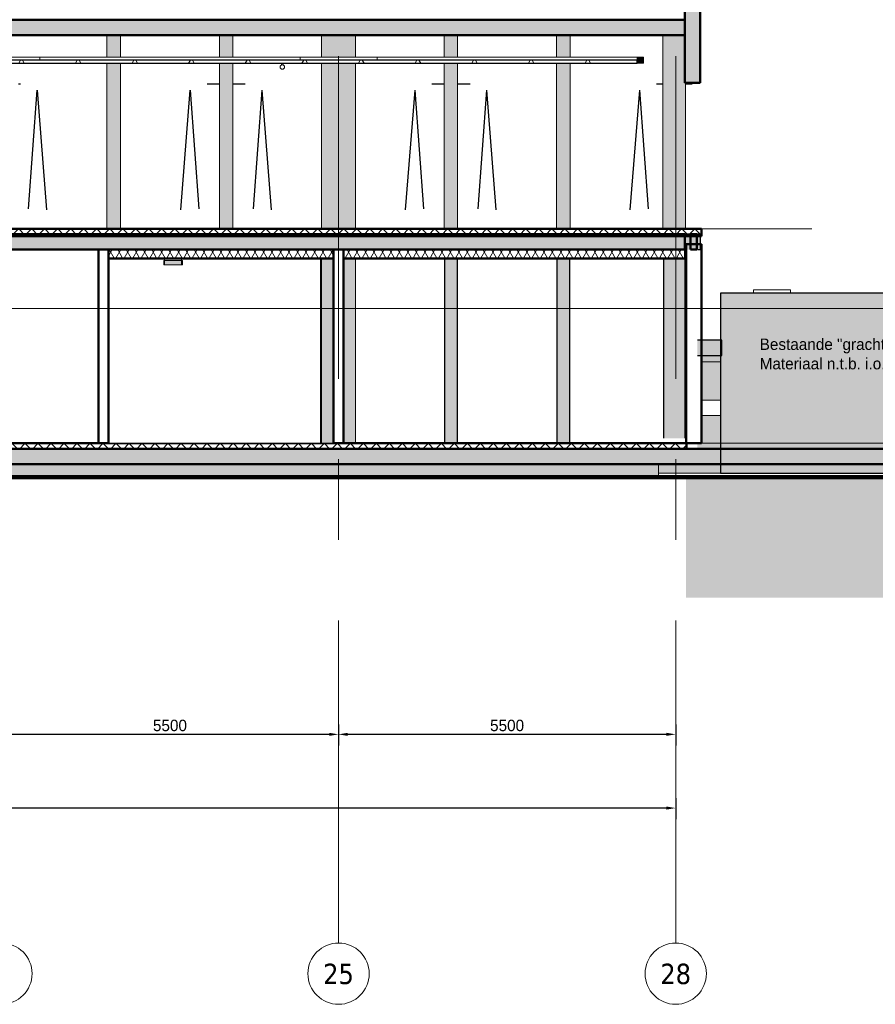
# Model space of a CAD drawing. Extents: x 50445 to 145605, y -10968 to 41989.
# Tile 317 of 338: x 124495 to 138453, y -10968 to 5097. Entities that reach past the tile are written whole.
import ezdxf

# ---------------------------------------------------------------- set-up
doc = ezdxf.new("R2010")
doc.units = 0
doc.header["$LTSCALE"] = 414.30304
doc.header["$MEASUREMENT"] = 0
doc.linetypes.add('IMPORT-DASHED2', pattern=[95.25, 63.5, -31.75])
doc.linetypes.add('stramien', pattern=[22.225, 12.7, -3.175, 3.175, -3.175])
doc.layers.get('0').update_dxf_attribs({"linetype": 'CONTINUOUS'})
doc.layers.get('Defpoints').update_dxf_attribs({"linetype": 'CONTINUOUS'})
for name, color, linetype, lineweight in [('20100623 Survey drawing basement_dwg', 8, 'CONTINUOUS', 18), ('A-ANNO-DIMS', 1, 'CONTINUOUS', 18), ('A-ANNO-TEXT', 2, 'CONTINUOUS', 18), ('A-CLNG-PATT', 5, 'CONTINUOUS', 25), ('A-CLNG-SUSP', 5, 'CONTINUOUS', 25), ('A-DETL', 5, 'CONTINUOUS', 18), ('A-FLOR-OTLN', 6, 'CONTINUOUS', 18), ('A-FLOR-PATT', 8, 'CONTINUOUS', 50), ('A-GENM', 6, 'CONTINUOUS', 18), ('A-GLAZ', 6, 'CONTINUOUS', 18), ('A-GLAZ-GLAS', 6, 'CONTINUOUS', 25), ('C-BLDG', 6, 'CONTINUOUS', 18), ('C-TOPO', 2, 'CONTINUOUS', 18), ('DETAIL', 7, 'CONTINUOUS', 18), ('foto', 7, 'CONTINUOUS', 18), ('GEBOUW6', 7, 'CONTINUOUS', 18), ('GEBOUW7', 7, 'CONTINUOUS', 18), ('HOOGTE', 7, 'CONTINUOUS', 18), ('I-WALL', 2, 'CONTINUOUS', 25), ('L-SITE', 6, 'CONTINUOUS', 18), ('P-SANR-FIXT', 6, 'CONTINUOUS', 18), ('S-BEAM', 4, 'CONTINUOUS', 18), ('S-COLS', 6, 'CONTINUOUS', 18), ('S-GRID', 1, 'CONTINUOUS', 18)]:
    doc.layers.add(name, color=color, linetype=linetype, lineweight=lineweight)
doc.layers.get('A-GLAZ').off()
doc.styles.add('Frutiger', font='txt', dxfattribs={"height": 186.571782})
doc.styles.add('Frutiger_2', font='txt', dxfattribs={"height": 223.886139})
doc.styles.add('Tahoma', font='tahoma.ttf', dxfattribs={"height": 333.256173})
doc.dimstyles.new('00_KU_2_5mm_-_pijl', dxfattribs={"dimscale": 304.8, "dimtxt": 250, "dimasz": 0.492126, "dimexe": 0.590551, "dimexo": 0.0625, "dimgap": 0.164042, "dimtad": 1, "dimdec": 0, "dimzin": 0, "dimdsep": 46, "dimtxsty": 'Frutiger', "dimsah": 1, "dimcen": 0.09, "dimdle": 0.590551, "dimazin": 0, "dimtfac": 1, "dimtdec": 0, "dimtix": 1, "dimtmove": 0, "dimatfit": 3, "dimfxl": 0.590551, "dimfxlon": 1, "dimtvp": 1, "dimtolj": 1, "dimtzin": 0, "dimarcsym": 2})
doc.dimstyles.new('00_KU_3_0mm_-_pijl', dxfattribs={"dimscale": 304.8, "dimtxt": 300, "dimasz": 0.492126, "dimexe": 0.590551, "dimexo": 0.0625, "dimgap": 0.164042, "dimtad": 1, "dimdec": 0, "dimzin": 0, "dimdsep": 46, "dimtxsty": 'Frutiger_2', "dimsah": 1, "dimcen": 0.09, "dimdle": 0.590551, "dimazin": 0, "dimtfac": 1, "dimtdec": 0, "dimtix": 1, "dimtmove": 0, "dimatfit": 3, "dimfxl": 0.590551, "dimfxlon": 1, "dimtvp": 1, "dimtolj": 1, "dimtzin": 0, "dimarcsym": 2})
pattern_1 = [(45, (114825.1, 10064.78), (-106.066, 106.066), []), (135, (114825.1, 10064.78), (-106.066, -106.066), [])]
pattern_2 = [(45, (114825.09, 10064.78), (-70.71068, 70.71068), [])]

# ---------------------------------------------------------------- blocks, each defined once
blk = doc.blocks.new('20100623 Survey drawing basement_dwg_041-460966-plotview doorsnede C C  -  1 op 100')
at = {"layer": 'DETAIL', "flags": 128}
blk.add_lwpolyline([(41816, -2480), (41813, -2480), (41803, -2480), (41785, -2480), (41761, -2480), (41732, -2480), (41700, -2480), (41667, -2480), (41636, -2480), (41610, -2480), (41588, -2480), (41574, -2480), (41566, -2480), (41569, -2480), (41579, -2480), (41598, -2480), (41621, -2480), (41650, -2480), (41682, -2480), (41715, -2480), (41746, -2480), (41772, -2480), (41794, -2480), (41809, -2480)], close=True, dxfattribs=at)
blk = doc.blocks.new('20100623 Survey drawing basement_dwg_041-V3-plotview doorsnede C C  -  1 op 100')
at = {"layer": 'DETAIL', "flags": 128}
blk.add_lwpolyline([(54750, -2480), (54724, -2480), (54693, -2480), (54667, -2480), (54645, -2480), (54630, -2480), (54623, -2480), (54626, -2480), (54636, -2480), (54654, -2480), (54678, -2480), (54707, -2480), (54739, -2480), (54750, -2480)], dxfattribs=at)
blk = doc.blocks.new('20100623 Survey drawing basement_dwg_091-460967-plotview doorsnede C C  -  1 op 100')
at = {"layer": 'HOOGTE', "flags": 128}
blk.add_lwpolyline([(23246, -2480), (23211, -2480), (23478, -2480)], close=True, dxfattribs=at)
blk.add_lwpolyline([(23264, -2480), (23255, -2480), (23223, -2480), (23463, -2480), (23264, -2480), (23234, -2480), (23448, -2480), (23272, -2480), (23246, -2480), (23438, -2480), (23281, -2480), (23257, -2480), (23423, -2480), (23289, -2480), (23269, -2480), (23408, -2480), (23297, -2480), (23281, -2480), (23393, -2480), (23305, -2480), (23293, -2480), (23378, -2480), (23313, -2480), (23304, -2480), (23363, -2480), (23322, -2480), (23316, -2480), (23353, -2480), (23329, -2480), (23328, -2480), (23338, -2480), (23329, -2480)], dxfattribs=at)
blk = doc.blocks.new('20100623 Survey drawing basement_dwg_048-460968-plotview doorsnede C C  -  1 op 100')
at = {"layer": 'DETAIL', "flags": 128}
for points in [[(1757, -2480), (1722, -2480), (1989, -2480), (1984, -2480), (1963, -2480), (1927, -2480), (1880, -2480), (1821, -2480), (1757, -2480), (1692, -2480), (1630, -2480), (1577, -2480), (1534, -2480), (1505, -2480), (1490, -2480), (1496, -2480), (1516, -2480), (1553, -2480), (1600, -2480), (1658, -2480), (1722, -2480), (1787, -2480), (1849, -2480), (1902, -2480), (1945, -2480), (1974, -2480), (1989, -2480), (1490, -2480)], [(1565, -2480), (1752, -2480), (1577, -2480)], [(1914, -2480), (1902, -2480), (1727, -2480)]]:
    blk.add_lwpolyline(points, close=True, dxfattribs=at)
for points in [[(1505, -2480), (1744, -2480), (1675, -2480), (1692, -2480)], [(1755, -2480), (1630, -2480), (1615, -2480), (1748, -2480), (1534, -2480), (1525, -2480)], [(1724, -2480), (1849, -2480), (1864, -2480), (1731, -2480), (1945, -2480), (1954, -2480)], [(1974, -2480), (1735, -2480), (1804, -2480), (1787, -2480)]]:
    blk.add_lwpolyline(points, dxfattribs=at)
blk = doc.blocks.new('20100623 Survey drawing basement_dwg-249796-plotview doorsnede C C  -  1 op 100')
at = {"layer": 'foto'}
blk.add_line((57157, -2480), (56290, -2480), dxfattribs=at)
at = {"layer": 'foto', "flags": 128}
blk.add_lwpolyline([(57093, -2480), (56815, -2480), (56309, -2480)], dxfattribs=at)
at = {"layer": 'GEBOUW6'}
for p, q in [((54748, -2480), (54750, -2480)), ((54758, -2480), (54788, -2480))]:
    blk.add_line(p, q, dxfattribs=at)
at = {"layer": 'GEBOUW6', "flags": 128}
for points in [[(11823, -2480), (11505, -2480), (7956, -2480), (15771, -2480), (16129, -2480), (16163, -2480), (16271, -2480), (40271, -2480), (40943, -2480), (40943, -2480), (40944, -2480), (41691, -2480), (43535, -2480), (44287, -2480), (44286, -2480), (44286, -2480), (45185, -2480), (54785, -2480), (54792, -2480), (54793, -2480)], [(33314, -2480), (31914, -2480), (31914, -2480), (31939, -2480), (59038, -2480), (64426, -2480)], [(54437, -2480), (54747, -2480), (54748, -2480)]]:
    blk.add_lwpolyline(points, dxfattribs=at)
at = {"layer": 'GEBOUW6', "linetype": 'IMPORT-DASHED2', "flags": 128}
blk.add_lwpolyline([(37379, -2480), (60054, -2480), (64239, -2480), (64243, -2480), (64413, -2480), (64426, -2480)], dxfattribs=at)
at = {"layer": 'GEBOUW7'}
for p, q in [((42943, -2480), (43510, -2480)), ((44287, -2480), (43327, -2480)), ((44286, -2480), (43719, -2480)), ((44286, -2480), (43720, -2480)), ((44541, -2480), (45107, -2480)), ((44923, -2480), (45490, -2480)), ((45306, -2480), (45873, -2480)), ((45689, -2480), (46255, -2480)), ((46071, -2480), (46638, -2480)), ((46454, -2480), (47021, -2480)), ((46837, -2480), (47403, -2480)), ((47220, -2480), (47786, -2480)), ((47602, -2480), (48169, -2480)), ((47985, -2480), (48552, -2480)), ((48368, -2480), (48934, -2480)), ((48750, -2480), (49317, -2480)), ((49133, -2480), (49700, -2480)), ((49516, -2480), (50082, -2480)), ((49898, -2480), (50465, -2480)), ((50281, -2480), (50848, -2480)), ((50664, -2480), (51230, -2480)), ((51046, -2480), (51613, -2480)), ((51429, -2480), (51996, -2480)), ((51812, -2480), (52378, -2480)), ((52194, -2480), (52761, -2480)), ((52577, -2480), (53144, -2480)), ((52960, -2480), (53527, -2480)), ((53343, -2480), (53909, -2480)), ((54786, -2480), (53725, -2480)), ((54786, -2480), (54108, -2480)), ((54787, -2480), (54220, -2480)), ((54787, -2480), (54220, -2480)), ((54787, -2480), (54221, -2480)), ((54788, -2480), (54221, -2480)), ((54788, -2480), (54221, -2480)), ((54788, -2480), (54222, -2480)), ((54789, -2480), (54222, -2480)), ((54789, -2480), (54222, -2480)), ((54789, -2480), (54223, -2480)), ((54790, -2480), (54223, -2480)), ((54790, -2480), (54223, -2480)), ((54790, -2480), (54224, -2480)), ((54791, -2480), (54224, -2480)), ((54791, -2480), (54224, -2480)), ((54791, -2480), (54225, -2480)), ((54792, -2480), (54225, -2480)), ((54792, -2480), (54225, -2480)), ((54792, -2480), (54226, -2480)), ((54792, -2480), (54226, -2480)), ((54793, -2480), (54226, -2480)), ((54793, -2480), (54226, -2480)), ((54793, -2480), (54227, -2480)), ((54794, -2480), (54227, -2480)), ((54786, -2480), (54491, -2480))]:
    blk.add_line(p, q, dxfattribs=at)
for name, p in [('20100623 Survey drawing basement_dwg_041-460966-plotview doorsnede C C  -  1 op 100', (1843, 0)), ('20100623 Survey drawing basement_dwg_041-460966-plotview doorsnede C C  -  1 op 100', (2595, 0)), ('20100623 Survey drawing basement_dwg_041-460966-plotview doorsnede C C  -  1 op 100', (2596, 0)), ('20100623 Survey drawing basement_dwg_041-460966-plotview doorsnede C C  -  1 op 100', (3494, 0)), ('20100623 Survey drawing basement_dwg_091-460967-plotview doorsnede C C  -  1 op 100', (31247, 0)), ('20100623 Survey drawing basement_dwg_091-460967-plotview doorsnede C C  -  1 op 100', (31267, 0)), ('20100623 Survey drawing basement_dwg_091-460967-plotview doorsnede C C  -  1 op 100', (31268, 0)), ('20100623 Survey drawing basement_dwg_091-460967-plotview doorsnede C C  -  1 op 100', (31393, 0)), ('20100623 Survey drawing basement_dwg_041-V3-plotview doorsnede C C  -  1 op 100', (0, 0)), ('20100623 Survey drawing basement_dwg_041-460966-plotview doorsnede C C  -  1 op 100', (13094, 0)), ('20100623 Survey drawing basement_dwg_041-460966-plotview doorsnede C C  -  1 op 100', (13097, 0)), ('20100623 Survey drawing basement_dwg_041-460966-plotview doorsnede C C  -  1 op 100', (13101, 0)), ('20100623 Survey drawing basement_dwg_091-460967-plotview doorsnede C C  -  1 op 100', (31570, 0)), ('20100623 Survey drawing basement_dwg_091-460967-plotview doorsnede C C  -  1 op 100', (31597, 0)), ('20100623 Survey drawing basement_dwg_048-460968-plotview doorsnede C C  -  1 op 100', (55059, 0))]:
    blk.add_blockref(name, p)
blk = doc.blocks.new('90_KU_opvulling_gracht - 90_KU_opvulling_gracht-1040153-plotview doorsnede C C  -  1 op 100')
at = {"layer": 'L-SITE'}
blk.add_hatch(color=256, dxfattribs=at).paths.add_polyline_path([(60270, -2970), (60517, -34), (54750, -34), (54750, -2970), (59973, -2970)], flags=0)
h = blk.add_hatch(color=256, dxfattribs=at)
h.paths.add_polyline_path([(19483, -2970), (22550, -2970), (22550, -2820), (19483, -2820)], flags=0)
h.paths.add_polyline_path([(54750, -2970), (54750, -2820), (53737, -2820), (53737, -2970)], flags=0)
h.paths.add_polyline_path([(54750, -2570), (54750, -2030), (54437, -2030), (54437, -2480), (54371, -2480), (54371, -2570)], flags=0)
h.paths.add_polyline_path([(32494, -2480), (33224, -2480), (33224, -2470), (32494, -2470)], flags=0)
h.paths.add_polyline_path([(34274, -2480), (34274, -2470), (33544, -2470), (33544, -2480)], flags=0)
h.paths.add_polyline_path([(21397, -2480), (22327, -2480), (22327, -2470), (21397, -2470)], flags=0)
h.paths.add_polyline_path([(38544, -2480), (38551, -2480), (38551, -1750), (38540, -1750), (38541, -2213), (38544, -2214), (38544, -2224), (38540, -2226), (38540, -2480)], flags=0)
h.paths.add_polyline_path([(22404, -2480), (22404, -831), (22394, -831), (22394, -2480)], flags=0)
h.paths.add_polyline_path([(23081, -2480), (23091, -2480), (23091, -870), (23081, -871), (23081, -1443)], flags=0)
h.paths.add_polyline_path([(38473, -2480), (38473, -2470), (37784, -2470), (37784, -2480), (38266, -2480)], flags=0)
h.paths.add_polyline_path([(23158, -2480), (24368, -2480), (24368, -2470), (23158, -2470)], flags=0)
h.paths.add_polyline_path([(24435, -2480), (24445, -2480), (24445, -870), (24435, -870)], flags=0)
h.paths.add_polyline_path([(27651, -2480), (27661, -2480), (27661, -647), (27651, -647), (27651, -870)], flags=0)
h.paths.add_polyline_path([(27728, -2480), (28658, -2480), (28658, -2470), (27728, -2470)], flags=0)
h.paths.add_polyline_path([(28735, -2480), (28735, -631), (28725, -631), (28725, -2480)], flags=0)
h.paths.add_polyline_path([(37240, -2480), (37250, -2480), (37250, -2470), (36693, -2470), (36693, -2480)], flags=0)
h.paths.add_polyline_path([(32427, -2480), (32427, -1750), (32417, -1750), (32417, -2480)], flags=0)
h.paths.add_polyline_path([(21330, -2480), (21330, -831), (21320, -831), (21320, -2480)], flags=0)
h.paths.add_polyline_path([(36626, -2480), (36626, -515), (36617, -515), (36617, -2480)], flags=0)
h.paths.add_polyline_path([(36420, -2480), (36420, -518), (36412, -518), (36412, -2480)], flags=0)
h.paths.add_polyline_path([(39250, -2480), (39250, -2470), (39128, -2470), (39128, -2480)], flags=0)
h.paths.add_polyline_path([(33291, -2480), (33301, -2480), (33301, -564), (33291, -564), (33291, -1443)], flags=0)
h.paths.add_polyline_path([(39061, -2480), (39061, -479), (39051, -479), (39051, -2480)], flags=0)
h.paths.add_polyline_path([(38823, -2480), (38825, -2480), (38825, -482), (38802, -483), (38802, -2480)], flags=0)
h.paths.add_polyline_path([(33467, -2480), (33477, -2480), (33477, -561), (33467, -561), (33467, -1443)], flags=0)
h.paths.add_polyline_path([(34341, -2480), (34351, -2480), (34351, -548), (34341, -548), (34341, -1443)], flags=0)
h.paths.add_polyline_path([(34553, -2480), (34556, -2480), (34556, -545), (34553, -545), (34553, -2470)], flags=0)
h.paths.add_polyline_path([(54750, -1780), (54750, -1150), (54437, -1150), (54437, -1780)], flags=0)
h.paths.add_polyline_path([(32427, -1716), (32427, -1618), (32417, -1619), (32417, -1716), (32422, -1716)], flags=0)
h.paths.add_polyline_path([(38544, -1716), (38551, -1716), (38551, -1619), (38540, -1619), (38540, -1716)], flags=0)
h.paths.add_polyline_path([(38540, -1510), (38551, -1510), (38551, -1389), (38540, -1389), (38540, -1443)], flags=0)
h.paths.add_polyline_path([(32422, -1510), (32427, -1510), (32427, -1389), (32417, -1389), (32417, -1510)], flags=0)
h.paths.add_polyline_path([(38551, -1371), (38551, -486), (38540, -486), (38540, -1371), (38544, -1371)], flags=0)
h.paths.add_polyline_path([(32427, -1371), (32427, -577), (32417, -577), (32417, -1371), (32422, -1371)], flags=0)
at = {"layer": 'L-SITE', "lineweight": 25}
for p, q in [((60517, -34), (54750, -34)), ((54750, -34), (54750, -2970)), ((54750, -2970), (60270, -2970))]:
    blk.add_line(p, q, dxfattribs=at)
at = {"layer": 'L-SITE'}
blk.add_line((54750, -2970), (53737, -2970), dxfattribs=at)
blk = doc.blocks.new('57_KU_Vetvangput - Type-1202956-plotview doorsnede C C  -  1 op 100')
at = {"layer": 'P-SANR-FIXT'}
for p, q in [((55287, 20), (55887, 20)), ((55287, -34), (55287, 20)), ((55887, -34), (55887, 20))]:
    blk.add_line(p, q, dxfattribs=at)
blk = doc.blocks.new('42_KA leemstuc betonkolomafwerking - Type-V71-plotview doorsnede C C  -  1 op 100')
at = {"layer": 'A-GENM'}
h = blk.add_hatch(color=256, dxfattribs=at)
h.paths.add_polyline_path([(43294, 1020), (43294, 3720), (42740, 3720), (42740, 1020), (43275, 1020)], flags=0)
h.paths.add_polyline_path([(43275, 3820), (43294, 3820), (43294, 4180), (42740, 4180), (42740, 3820)], flags=0)
for p, q in [((42740, 4180), (42740, 3820)), ((43294, 3820), (43294, 4180)), ((42740, 3720), (42740, 1020)), ((43294, 1020), (43294, 3720))]:
    blk.add_line(p, q, dxfattribs=at)
blk = doc.blocks.new('42_KA leemstuc betonkolomafwerking - Type-7433561-plotview doorsnede C C  -  1 op 100')
at = {"layer": 'A-GENM'}
h = blk.add_hatch(color=256, dxfattribs=at)
h.paths.add_polyline_path([(48794, -2480), (48794, 530), (48597, 530), (48597, -2480)], flags=0)
h.paths.add_polyline_path([(48437, -2480), (48437, 530), (48240, 530), (48240, -2480)], flags=0)
for p, q in [((48240, 530), (48240, -2480)), ((48794, 530), (48794, -2480)), ((48240, -2480), (48437, -2480))]:
    blk.add_line(p, q, dxfattribs=at)
blk = doc.blocks.new('42_KA leemstuc betonkolomafwerking - Type-7433562-plotview doorsnede C C  -  1 op 100')
at = {"layer": 'A-GENM'}
h = blk.add_hatch(color=256, dxfattribs=at)
h.paths.add_polyline_path([(8211, 1020), (8293, 1020), (8293, 3720), (8073, 3720), (8073, 1020)], flags=0)
h.paths.add_polyline_path([(8073, 3820), (8293, 3820), (8293, 4180), (8073, 4180)], flags=0)
for p, q in [((8073, 4180), (8073, 3820)), ((8293, 4180), (8293, 3820)), ((8073, 3720), (8073, 1020)), ((8293, 3720), (8293, 1020))]:
    blk.add_line(p, q, dxfattribs=at)
blk = doc.blocks.new('42_KA leemstuc betonkolomafwerking - Type-7433570-plotview doorsnede C C  -  1 op 100')
at = {"layer": 'A-GENM'}
blk.add_hatch(color=256, dxfattribs=at).paths.add_polyline_path([(54177, 1020), (54177, 3400), (54167, 3400), (54167, 4180), (53807, 4180), (53807, 1020), (53850, 1020)], flags=0)
for p, q in [((53807, 4180), (53807, 1020)), ((54177, 3390), (54177, 1020))]:
    blk.add_line(p, q, dxfattribs=at)
blk = doc.blocks.new('65_KA_ETAP K8 nooduitje buisvormig - Type-10172408-plotview doorsnede C C  -  1 op 100')
at = {"layer": 'A-GENM'}
for p, q in [((20085, 7220), (20085, 7190)), ((20115, 7190), (20115, 7220))]:
    blk.add_line(p, q, dxfattribs=at)
for start, end in [(0, 180), (180, 0), (108.0803, 114.2651), (77.8675, 102.1325), (65.7349, 71.9197)]:
    blk.add_arc((20100, 7157), 36.5, start, end, dxfattribs=at)
blk = doc.blocks.new('65_KA_ETAP K8 nooduitje buisvormig - Type-V109-plotview doorsnede C C  -  1 op 100')
at = {"layer": 'A-GENM'}
for points in [[(39957, 467), (39957, 500), (39677, 500), (39677, 467), (39936, 467)], [(39936, 430), (39957, 430), (39957, 467), (39677, 467), (39677, 430)]]:
    blk.add_hatch(color=256, dxfattribs=at).paths.add_polyline_path(points, flags=0)
for p, q in [((39677, 503), (39665, 503)), ((39665, 467), (39665, 503)), ((39677, 500), (39677, 530)), ((39957, 503), (39677, 503)), ((39957, 500), (39677, 500)), ((39677, 500), (39677, 467)), ((39677, 467), (39677, 500)), ((39957, 530), (39957, 500)), ((39969, 503), (39957, 503)), ((39957, 467), (39957, 500)), ((39957, 500), (39957, 467)), ((39969, 503), (39969, 467)), ((39665, 430), (39665, 467)), ((39665, 430), (39677, 430)), ((39677, 467), (39677, 430)), ((39677, 430), (39677, 467)), ((39677, 430), (39957, 430)), ((39957, 430), (39957, 467)), ((39957, 467), (39957, 430)), ((39957, 430), (39969, 430)), ((39969, 467), (39969, 430))]:
    blk.add_line(p, q, dxfattribs=at)
blk = doc.blocks.new('31_KA_Houten kozijn draaiend deel metselwerkgevel begane grond - Type-9964743-plotview doorsnede C C  -  1 op 100')
at = {"layer": 'A-GLAZ-GLAS'}
for p, q in [((4960, 1343), (5102, 3281)), ((5257, 1329), (5104, 3281))]:
    blk.add_line(p, q, dxfattribs=at)
blk = doc.blocks.new('31_KA_Houten kozijn draaiend deel metselwerkgevel begane grond - Type-9964744-plotview doorsnede C C  -  1 op 100')
at = {"layer": 'A-GLAZ-GLAS'}
for p, q in [((7442, 1326), (7598, 3281)), ((7742, 1343), (7600, 3281))]:
    blk.add_line(p, q, dxfattribs=at)
blk = doc.blocks.new('Grid - 5 mm-3639987-plotview doorsnede C C  -  1 op 100')
at = {"layer": 'S-GRID'}
blk.add_circle((4517, -11135), 500, dxfattribs=at)
for start, end in [(360, 180), (180, 360)]:
    blk.add_arc((4517, -11135), 500, start, end, dxfattribs=at)
blk = doc.blocks.new('*D493')
at = {"layer": 'A-ANNO-DIMS', "color": 0, "lineweight": -2, "transparency": 16777216}
for p, q in [((85696, -7605), (85696, -7946)), ((135196, -7605), (135196, -7946)), ((135046, -7766), (85846, -7766))]:
    blk.add_line(p, q, dxfattribs=at)
at = {"layer": 'A-ANNO-DIMS', "color": 0, "lineweight": 0, "transparency": 16777216}
for points in [[(85846, -7741), (85846, -7791), (85696, -7766)], [(135046, -7741), (135046, -7791), (135196, -7766)]]:
    blk.add_solid(points, dxfattribs=at)
at = {"layer": 'Defpoints', "color": 0, "lineweight": 0, "transparency": 16777216}
for p in [(85696, -7586), (135196, -7586), (85696, -7766)]:
    blk.add_point(p, dxfattribs=at)
at = {"layer": 'A-ANNO-DIMS', "color": 0, "transparency": 16777216, "insert": (110446, -7604), "char_height": 223.9, "attachment_point": 5, "style": 'Frutiger_2'}
blk.add_mtext('\\A1;49500', dxfattribs=at)
blk = doc.blocks.new('*D494')
at = {"layer": 'A-ANNO-DIMS', "color": 0, "lineweight": -2, "transparency": 16777216}
for p, q in [((129696, -6402), (129696, -6743)), ((135196, -6402), (135196, -6743)), ((135046, -6563), (129846, -6563))]:
    blk.add_line(p, q, dxfattribs=at)
at = {"layer": 'A-ANNO-DIMS', "color": 0, "lineweight": 0, "transparency": 16777216}
for points in [[(129846, -6538), (129846, -6588), (129696, -6563)], [(135046, -6538), (135046, -6588), (135196, -6563)]]:
    blk.add_solid(points, dxfattribs=at)
at = {"layer": 'Defpoints', "color": 0, "lineweight": 0, "transparency": 16777216}
for p in [(129696, -6383), (135196, -6383), (129696, -6563)]:
    blk.add_point(p, dxfattribs=at)
at = {"layer": 'A-ANNO-DIMS', "color": 0, "transparency": 16777216, "insert": (132446, -6419), "char_height": 186.6, "attachment_point": 5, "style": 'Frutiger'}
blk.add_mtext('\\A1;5500', dxfattribs=at)
blk = doc.blocks.new('*D495')
at = {"layer": 'A-ANNO-DIMS', "color": 0, "lineweight": -2, "transparency": 16777216}
for p, q in [((124196, -6402), (124196, -6743)), ((129696, -6402), (129696, -6743)), ((129546, -6563), (124346, -6563))]:
    blk.add_line(p, q, dxfattribs=at)
at = {"layer": 'A-ANNO-DIMS', "color": 0, "lineweight": 0, "transparency": 16777216}
for points in [[(124346, -6538), (124346, -6588), (124196, -6563)], [(129546, -6538), (129546, -6588), (129696, -6563)]]:
    blk.add_solid(points, dxfattribs=at)
at = {"layer": 'Defpoints', "color": 0, "lineweight": 0, "transparency": 16777216}
for p in [(124196, -6383), (129696, -6383), (124196, -6563)]:
    blk.add_point(p, dxfattribs=at)
at = {"layer": 'A-ANNO-DIMS', "color": 0, "transparency": 16777216, "insert": (126946, -6419), "char_height": 186.6, "attachment_point": 5, "style": 'Frutiger'}
blk.add_mtext('\\A1;5500', dxfattribs=at)
blk = doc.blocks.new('28_KU_vloerrand 250x670 verdieping - 33000mm-1052745-plotview doorsnede C C  -  1 op 100')
at = {"layer": 'S-COLS'}
blk.add_hatch(color=256, dxfattribs=at).paths.add_polyline_path([(54167, 3400), (54417, 3400), (54417, 5015), (54257, 5065), (54257, 5075), (54167, 5075), (54167, 3708)], flags=0)
at = {"layer": 'S-COLS', "color": 90, "lineweight": 50}
for p, q in [((54257, 5075), (54167, 5075)), ((54167, 5075), (54167, 3400)), ((54257, 5065), (54257, 5075)), ((54417, 5015), (54257, 5065)), ((54417, 3400), (54417, 5015)), ((54167, 3400), (54417, 3400))]:
    blk.add_line(p, q, dxfattribs=at)
blk = doc.blocks.new('3073_04 constructie_abt_export 08-11-2012_rvt-1-plotview doorsnede C C  -  1 op 100')
at = {"layer": 'A-FLOR-PATT', "lineweight": 18}
h = blk.add_hatch(color=7, dxfattribs=at)
h.paths.add_polyline_path([(4367, 4180), (10367, 4180), (10367, 4430), (4367, 4430), (4367, 4280)], flags=0)
h.paths.add_polyline_path([(15167, 4180), (54167, 4180), (54167, 4430), (15167, 4430), (15167, 4280)], flags=0)
for points in [[(22125, 680), (54167, 680), (54167, 930), (4367, 930), (4367, 680), (21569, 680)], [(60308, -2820), (60308, -2570), (4217, -2570), (4217, -2820), (59973, -2820)]]:
    blk.add_hatch(color=7, dxfattribs=at).paths.add_polyline_path(points, flags=0)
at = {"layer": 'S-BEAM', "lineweight": 5}
h = blk.add_hatch(color=256, dxfattribs=at)
h.paths.add_polyline_path([(46345, -3030), (53737, -3030), (53737, -2820), (42271, -2820), (42271, -3030), (46341, -3030)], flags=0)
h.paths.add_polyline_path([(37899, -3030), (38271, -3030), (38271, -2820), (36337, -2820), (36337, -3030), (37710, -3030)], flags=0)
at = {"layer": 'S-COLS', "lineweight": 5}
for points in [[(50250, -2480), (50450, -2480), (50450, 530), (50250, 530), (50250, -298)], [(52084, -2480), (52284, -2480), (52284, 530), (52084, 530), (52084, -298)], [(54167, -2400), (54167, 530), (53817, 530), (53817, -2400)]]:
    blk.add_hatch(color=256, dxfattribs=at).paths.add_polyline_path(points, flags=0)
at = {"layer": 'A-FLOR-OTLN', "color": 90, "lineweight": 50}
for p, q in [((54167, 4430), (15167, 4430)), ((54167, 4180), (54167, 4430)), ((15167, 4180), (54167, 4180)), ((54167, 930), (4367, 930)), ((54167, 680), (54167, 930)), ((4667, 680), (54167, 680)), ((60308, -2570), (4217, -2570)), ((4817, -2820), (60308, -2820))]:
    blk.add_line(p, q, dxfattribs=at)
at = {"layer": 'S-BEAM', "color": 7}
blk.add_line((53737, -3030), (53737, -2820), dxfattribs=at)
at = {"layer": 'S-COLS', "color": 250, "lineweight": 25}
for p, q in [((50250, -2480), (50250, 530)), ((50450, 530), (50450, -2480)), ((52084, -2480), (52084, 530)), ((52284, 530), (52284, -2480)), ((53817, 530), (53817, -2400)), ((54167, 530), (54167, -2400))]:
    blk.add_line(p, q, dxfattribs=at)
at = {"lineweight": 18}
blk.add_blockref('28_KU_vloerrand 250x670 verdieping - 33000mm-1052745-plotview doorsnede C C  -  1 op 100', (0, 0), dxfattribs=at)
blk = doc.blocks.new('10844_ABT model nieuw_export 08-11-2012_rvt-1-plotview doorsnede C C  -  1 op 100')
at = {"layer": 'A-FLOR-PATT', "lineweight": 18}
blk.add_hatch(color=254, dxfattribs=at).paths.add_polyline_path([(54371, 680), (54421, 680), (54421, 930), (54171, 930), (54171, 680)], flags=0)
at = {"layer": 'S-BEAM', "lineweight": 5}
for points in [[(54771, -1050), (54771, -800), (54371, -800), (54371, -1050), (54407, -1050)], [(54437, -1150), (54750, -1150), (54750, -1050), (54437, -1050)]]:
    blk.add_hatch(color=256, dxfattribs=at).paths.add_polyline_path(points, flags=0)
at = {"layer": 'A-FLOR-OTLN', "color": 250, "lineweight": 25}
for p, q in [((54421, 930), (54171, 930)), ((54171, 930), (54171, 680)), ((54421, 680), (54421, 930)), ((54371, 680), (54421, 680))]:
    blk.add_line(p, q, dxfattribs=at)
at = {"layer": 'A-FLOR-OTLN', "color": 170, "lineweight": 5}
for p, q in [((54171, 680), (54167, 680)), ((54437, -1780), (54750, -1780)), ((54750, -2030), (54437, -2030))]:
    blk.add_line(p, q, dxfattribs=at)
at = {"layer": 'S-BEAM', "color": 250, "lineweight": 25}
for p, q in [((54771, -800), (54371, -800)), ((54771, -1050), (54771, -800)), ((54371, -1050), (54771, -1050))]:
    blk.add_line(p, q, dxfattribs=at)
at = {"layer": 'S-BEAM', "color": 170, "lineweight": 5}
blk.add_line((54437, -1150), (54750, -1150), dxfattribs=at)

msp = doc.modelspace()

# ---------------------------------------------------------------- hatches: boundary and pattern name
at = {"layer": 'A-CLNG-PATT', "lineweight": 18}
h = msp.add_hatch(dxfattribs=at)
h.set_pattern_fill('FP_21', color=256, angle=150, style=0, pattern_type=2)
h.set_pattern_definition([(60, (114825.1, 10064.8), (-692.82, 400), []), (120, (114825.1, 10064.8), (-692.82, -400), [])])
h.paths.add_polyline_path([(134568.5, 4387.2), (134568.5, 4437.2), (96646.1, 4437.2), (96646.1, 4387.2), (134473.4, 4387.2)], flags=0)
h.paths.add_polyline_path([(86324.1, 4387.2), (91246.2, 4387.2), (91246.2, 4437.2), (86324.1, 4437.2)], flags=0)
h = msp.add_hatch(dxfattribs=at)
h.set_pattern_fill('FP_12', color=256, angle=150, style=0, pattern_type=2)
h.set_pattern_definition([(60, (114825.1, 10064.78), (-103.92305, 60), []), (120, (114825.1, 10064.78), (-103.92305, -60), [])])
h.paths.add_polyline_path([(111653.5, 1207.2), (113121.1, 1207.2), (113121.1, 1347.2), (85856.1, 1347.2), (85856.1, 1207.2), (111375.2, 1207.2)], flags=0)
h.paths.add_polyline_path([(135346.1, 1207.2), (135346.1, 1347.2), (129776.1, 1347.2), (129776.1, 1207.2), (134473.4, 1207.2)], flags=0)
h.paths.add_polyline_path([(129616.1, 1207.2), (129616.1, 1347.2), (125941.1, 1347.2), (125941.1, 1207.2), (127794.4, 1207.2)], flags=0)
h.paths.add_polyline_path([(124125.1, 1207.2), (124125.1, 1347.2), (120114.1, 1347.2), (120114.1, 1207.2), (123341.7, 1207.2)], flags=0)
h.paths.add_polyline_path([(119771.1, 1207.2), (119771.1, 1347.2), (117710.1, 1347.2), (117710.1, 1207.2), (118889.1, 1207.2)], flags=0)
h.paths.add_polyline_path([(117599.1, 1207.2), (117599.1, 1347.2), (115732.1, 1347.2), (115732.1, 1207.2), (116662.8, 1207.2)], flags=0)
h.paths.add_polyline_path([(115616.1, 1207.2), (115616.1, 1347.2), (113573.1, 1347.2), (113573.1, 1207.2), (115549.6, 1207.2)], flags=0)
h = msp.add_hatch(dxfattribs=at)
h.set_pattern_fill('FP_20', color=256, style=0, pattern_type=2)
h.set_pattern_definition(pattern_2)
h.paths.add_polyline_path([(111375.2, 1197.2), (113121.1, 1197.2), (113121.1, 1207.2), (85856.1, 1207.2), (85856.1, 1197.2), (111096.9, 1197.2)], flags=0)
h.paths.add_polyline_path([(135346.1, 1197.2), (135346.1, 1207.2), (129776.1, 1207.2), (129776.1, 1197.2), (134473.4, 1197.2)], flags=0)
h.paths.add_polyline_path([(129616.1, 1197.2), (129616.1, 1207.2), (125941.1, 1207.2), (125941.1, 1197.2), (127794.4, 1197.2)], flags=0)
h.paths.add_polyline_path([(124125.1, 1197.2), (124125.1, 1207.2), (120114.1, 1207.2), (120114.1, 1197.2), (123341.7, 1197.2)], flags=0)
h.paths.add_polyline_path([(119771.1, 1197.2), (119771.1, 1207.2), (117710.1, 1207.2), (117710.1, 1197.2), (118889.1, 1197.2)], flags=0)
h.paths.add_polyline_path([(117599.1, 1197.2), (117599.1, 1207.2), (115732.1, 1207.2), (115732.1, 1197.2), (116662.8, 1197.2)], flags=0)
h.paths.add_polyline_path([(115616.1, 1197.2), (115616.1, 1207.2), (113573.1, 1207.2), (113573.1, 1197.2), (115549.6, 1197.2)], flags=0)
at = {"layer": 'A-FLOR-PATT', "lineweight": 18}
h = msp.add_hatch(dxfattribs=at)
h.set_pattern_fill('FP_6', color=256, angle=135, style=0, pattern_type=2)
h.set_pattern_definition(pattern_1)
h.paths.add_polyline_path([(102191.6, 1587.2), (135616.1, 1587.2), (135616.1, 1687.2), (135476.1, 1687.2), (135476.1, 1677.2), (85436.1, 1677.2), (85436.1, 1687.2), (85300.3, 1687.2), (85300.3, 1587.2), (101913.3, 1587.2)], flags=0)
h = msp.add_hatch(color=256, dxfattribs=at)
h.paths.add_polyline_path([(104029.3, 1677.2), (107696.1, 1677.2), (107696.1, 1687.2), (104029.3, 1687.2)], flags=0)
h.paths.add_polyline_path([(85494.2, 1677.2), (91723.1, 1677.2), (91723.1, 1687.2), (85436.1, 1687.2), (85436.1, 1677.2)], flags=0)
h.paths.add_polyline_path([(135476.1, 1677.2), (135476.1, 1687.2), (129169.1, 1687.2), (129169.1, 1677.2), (135030, 1677.2)], flags=0)
h = msp.add_hatch(color=256, dxfattribs=at)
h.paths.add_polyline_path([(107757.4, 1677.2), (129169.1, 1677.2), (129169.1, 1687.2), (107696.1, 1687.2), (107696.1, 1677.2)], flags=0)
h.paths.add_polyline_path([(92173.1, 1677.2), (96419.1, 1677.2), (96419.1, 1687.2), (91723.1, 1687.2), (91723.1, 1677.2)], flags=0)
h.paths.add_polyline_path([(100256.1, 1677.2), (104029.3, 1677.2), (104029.3, 1687.2), (100256.1, 1687.2)], flags=0)
h = msp.add_hatch(dxfattribs=at)
h.set_pattern_fill('FP_7', color=256, angle=-210, style=0, pattern_type=2)
h.set_pattern_definition([(240, (110458.2, 1647.184), (46.18203, -80.01037), []), (300, (110365.804, 1647.18), (92.38203, -0.01037), [])])
h.paths.add_polyline_path([(135586.5, 1567.2), (135616.1, 1567.2), (135616.1, 1587.2), (85300.3, 1587.2), (85300.3, 1567.2), (135030, 1567.2)], flags=0)
msp.add_hatch(color=256, dxfattribs=at).paths.add_polyline_path([(135543.4, 1347.2), (135543.4, 1597.2), (135439.4, 1597.2), (135439.4, 1347.2)], flags=0)
h = msp.add_hatch(dxfattribs=at)
h.set_pattern_fill('FP_20', color=256, style=0, pattern_type=2)
h.set_pattern_definition(pattern_2)
h.paths.add_polyline_path([(85856.1, -1822.8), (113573.1, -1822.8), (113573.1, -1812.8), (85856.1, -1812.8)], flags=0)
h.paths.add_polyline_path([(135374.1, -1822.8), (135374.1, -1812.8), (129616.1, -1812.8), (129616.1, -1822.8), (134473.4, -1822.8)], flags=0)
h.paths.add_polyline_path([(125941.1, -1822.8), (125941.1, -1812.8), (115630.1, -1812.8), (115630.1, -1822.8), (125568.1, -1822.8)], flags=0)
h = msp.add_hatch(dxfattribs=at)
h.set_pattern_fill('FP_6', color=256, angle=135, style=0, pattern_type=2)
h.set_pattern_definition(pattern_1)
h.paths.add_polyline_path([(94399.5, -1902.8), (135374.1, -1902.8), (135374.1, -1822.8), (85856.1, -1822.8), (85856.1, -1902.8), (94260.3, -1902.8)], flags=0)
at = {"layer": 'A-GENM', "lineweight": 5}
msp.add_hatch(color=256, dxfattribs=at).paths.add_polyline_path([(134668.5, 4387.2), (134668.5, 4487.2), (134568.5, 4487.2), (134568.5, 4387.2)], flags=0)
at = {"layer": 'C-BLDG'}
for points in [[(132247.1, -2364.8), (135365.3, -2364.8), (135365.3, -2362.8), (85545.3, -2362.8), (85545.3, -2364.8), (127794.4, -2364.8)], [(135365.3, -2364.8), (141785.3, -2364.8), (141785.3, -2362.8), (135365.3, -2362.8)]]:
    msp.add_hatch(color=256, dxfattribs=at).paths.add_polyline_path(points, flags=0)
at = {"layer": 'C-TOPO'}
msp.add_hatch(color=256, dxfattribs=at).paths.add_polyline_path([(141785.3, -4332.8), (141785.3, -2365), (135365.3, -2365), (135365.3, -4332.8), (141371.6, -4332.8)], flags=0)

# ---------------------------------------------------------------- linework, layer by layer
at = {"layer": 'A-CLNG-SUSP'}
for p, q in [((134568.5, 4437.2), (96646.1, 4437.2)), ((96646.1, 4387.2), (134568.5, 4387.2)), ((134568.5, 4387.2), (134568.5, 4437.2)), ((129616.1, 1347.2), (125941.1, 1347.2)), ((135346.1, 1347.2), (129776.1, 1347.2)), ((135346.1, 1197.2), (135346.1, 1347.2)), ((129616.1, 1207.2), (125941.1, 1207.2)), ((125941.1, 1197.2), (129616.1, 1197.2)), ((135346.1, 1207.2), (129776.1, 1207.2)), ((129776.1, 1197.2), (135346.1, 1197.2))]:
    msp.add_line(p, q, dxfattribs=at)
at = {"layer": 'A-DETL', "linetype": 'stramien'}
for p, q in [((137416.8, 1687.2), (76916.8, 1687.2)), ((137616.8, -1812.8), (76916.8, -1812.8))]:
    msp.add_line(p, q, dxfattribs=at)
at = {"layer": 'A-DETL'}
msp.add_line((142875.5, 387.2), (74362.5, 387.2), dxfattribs=at)
at = {"layer": 'A-FLOR-OTLN', "lineweight": 50}
for p, q in [((135616.1, 1687.2), (85300.3, 1687.2)), ((129169.1, 1687.2), (129169.1, 1677.2)), ((135616.1, 1567.2), (135616.1, 1687.2)), ((85300.3, 1567.2), (135616.1, 1567.2)), ((135543.4, 1597.2), (135439.4, 1597.2)), ((135439.4, 1597.2), (135439.4, 1347.2)), ((135543.4, 1347.2), (135543.4, 1597.2)), ((135439.4, 1347.2), (135543.4, 1347.2)), ((85856.1, -1902.8), (135374.1, -1902.8)), ((135374.1, -1812.8), (129616.1, -1812.8)), ((135374.1, -1902.8), (135374.1, -1812.8))]:
    msp.add_line(p, q, dxfattribs=at)
at = {"layer": 'A-FLOR-OTLN'}
for p, q in [((135476.1, 1677.2), (85436.1, 1677.2)), ((135476.1, 1687.2), (135476.1, 1677.2)), ((135616.1, 1587.2), (85300.3, 1587.2)), ((135350.3, 1347.2), (135346.1, 1347.2)), ((135374.1, -1822.8), (113573.1, -1822.8)), ((125941.1, -1822.8), (125941.1, -1812.8)), ((129409.1, -1812.8), (129419.1, -1812.8)), ((129616.1, -1812.8), (129616.1, -1822.8))]:
    msp.add_line(p, q, dxfattribs=at)
at = {"layer": 'A-GENM'}
for p, q in [((123568.3, 4487.2), (124823.9, 4487.2)), ((124823.9, 4487.2), (129068.3, 4487.2)), ((124823.9, 4487.2), (124823.9, 4437.2)), ((129068.3, 4487.2), (130323.9, 4487.2)), ((129068.3, 4437.2), (129068.3, 4487.2)), ((130323.9, 4487.2), (134568.5, 4487.2)), ((130323.9, 4487.2), (130323.9, 4437.2)), ((134668.5, 4487.2), (134568.5, 4487.2)), ((134568.5, 4487.2), (134568.5, 4387.2)), ((134568.5, 4387.2), (134668.5, 4387.2)), ((134668.5, 4387.2), (134668.5, 4487.2))]:
    msp.add_line(p, q, dxfattribs=at)
at = {"layer": 'C-BLDG', "lineweight": 25}
for p, q in [((141785.3, -2362.8), (85545.3, -2362.8)), ((85545.3, -2364.8), (141785.3, -2364.8)), ((135365.3, -2364.8), (135365.3, -2362.8))]:
    msp.add_line(p, q, dxfattribs=at)
at = {"layer": 'C-TOPO', "lineweight": 100}
for p, q in [((127520.9, -2365), (123875.7, -2365)), ((135365.3, -2365), (127520.9, -2365)), ((136158.3, -2365), (135365.3, -2365)), ((139152.5, -2365), (136158.3, -2365))]:
    msp.add_line(p, q, dxfattribs=at)
at = {"layer": 'C-TOPO'}
for p, q in [((123875.7, -2365), (127520.9, -2365)), ((127520.9, -2365), (135365.3, -2365)), ((136158.3, -2365), (135365.3, -2365)), ((136158.3, -2365), (139152.5, -2365))]:
    msp.add_line(p, q, dxfattribs=at)
at = {"layer": 'I-WALL'}
for p, q in [((124508.1, 4047.2), (124473.1, 4047.2)), ((127752.8, 4047.2), (127550.8, 4047.2)), ((128174.8, 4047.2), (127972.8, 4047.2)), ((131419.5, 4047.2), (131217.4, 4047.2)), ((131841.4, 4047.2), (131639.5, 4047.2)), ((134986.1, 4047.2), (134884.1, 4047.2)), ((135467.5, 4047.2), (135356.1, 4047.2)), ((129409.1, -1812.8), (129409.1, 1197.2)), ((129419.1, 327.2), (129409.1, 327.2)), ((125941.1, -1812.8), (129409.1, -1812.8))]:
    msp.add_line(p, q, dxfattribs=at)
at = {"layer": 'I-WALL', "lineweight": 50}
for p, q in [((125941.1, 1347.2), (124141.1, 1347.2)), ((125781.1, 1347.2), (125781.1, -1812.8)), ((125941.1, -1812.8), (125941.1, 1347.2)), ((129776.1, 1347.2), (129616.1, 1347.2)), ((129616.1, 1347.2), (129616.1, -1812.8)), ((129776.1, -1812.8), (129776.1, 1347.2)), ((135366.1, 1437.2), (135366.1, -1812.8)), ((135616.1, 1437.2), (135366.1, 1437.2)), ((135616.1, -1812.8), (135616.1, 1437.2)), ((124141.1, -1812.8), (125941.1, -1812.8)), ((135374.1, -1812.8), (135616.1, -1812.8))]:
    msp.add_line(p, q, dxfattribs=at)
at = {"layer": 'I-WALL', "lineweight": 18}
for p, q in [((125791.1, 1347.2), (125791.1, -1812.8)), ((125931.1, 1347.2), (125931.1, -1812.8)), ((129626.1, 1347.2), (129626.1, -1812.8)), ((129766.1, 1347.2), (129766.1, -1812.8))]:
    msp.add_line(p, q, dxfattribs=at)
at = {"layer": 'S-GRID', "linetype": 'stramien'}
for p, q in [((129696.1, -9967.8), (129696.1, 31258.5)), ((135196.1, -9967.8), (135196.1, 31258.5))]:
    msp.add_line(p, q, dxfattribs=at)

# ---------------------------------------------------------------- block references
at = {"lineweight": 5}
for name in ['10844_ABT model nieuw_export 08-11-2012_rvt-1-plotview doorsnede C C  -  1 op 100', '3073_04 constructie_abt_export 08-11-2012_rvt-1-plotview doorsnede C C  -  1 op 100']:
    msp.add_blockref(name, (81179.5, 667.2), dxfattribs=at)
at = {"layer": '20100623 Survey drawing basement_dwg', "color": 7}
msp.add_blockref('20100623 Survey drawing basement_dwg-249796-plotview doorsnede C C  -  1 op 100', (81179.5, 667.2), dxfattribs=at)
at = {"layer": 'A-GENM'}
for name, p in [('42_KA leemstuc betonkolomafwerking - Type-7433562-plotview doorsnede C C  -  1 op 100', (117846.2, 667.2)), ('42_KA leemstuc betonkolomafwerking - Type-7433562-plotview doorsnede C C  -  1 op 100', (119679.5, 667.2)), ('42_KA leemstuc betonkolomafwerking - Type-V71-plotview doorsnede C C  -  1 op 100', (86679.5, 667.2)), ('42_KA leemstuc betonkolomafwerking - Type-7433562-plotview doorsnede C C  -  1 op 100', (123346.2, 667.2)), ('42_KA leemstuc betonkolomafwerking - Type-7433562-plotview doorsnede C C  -  1 op 100', (125179.5, 667.2)), ('42_KA leemstuc betonkolomafwerking - Type-7433570-plotview doorsnede C C  -  1 op 100', (81179.5, 667.2)), ('65_KA_ETAP K8 nooduitje buisvormig - Type-10172408-plotview doorsnede C C  -  1 op 100', (108679, -2832.8)), ('65_KA_ETAP K8 nooduitje buisvormig - Type-V109-plotview doorsnede C C  -  1 op 100', (87179.5, 667.2)), ('42_KA leemstuc betonkolomafwerking - Type-7433561-plotview doorsnede C C  -  1 op 100', (81179.5, 667.2))]:
    msp.add_blockref(name, p, dxfattribs=at)
at = {"layer": 'A-GLAZ', "lineweight": 25}
for name, p in [('31_KA_Houten kozijn draaiend deel metselwerkgevel begane grond - Type-9964743-plotview doorsnede C C  -  1 op 100', (119679.8, 667.2)), ('31_KA_Houten kozijn draaiend deel metselwerkgevel begane grond - Type-9964744-plotview doorsnede C C  -  1 op 100', (119679.8, 667.2)), ('31_KA_Houten kozijn draaiend deel metselwerkgevel begane grond - Type-9964743-plotview doorsnede C C  -  1 op 100', (123346.5, 667.2)), ('31_KA_Houten kozijn draaiend deel metselwerkgevel begane grond - Type-9964744-plotview doorsnede C C  -  1 op 100', (123346.5, 667.2)), ('31_KA_Houten kozijn draaiend deel metselwerkgevel begane grond - Type-9964743-plotview doorsnede C C  -  1 op 100', (127013.2, 667.2)), ('31_KA_Houten kozijn draaiend deel metselwerkgevel begane grond - Type-9964744-plotview doorsnede C C  -  1 op 100', (127013.2, 667.2))]:
    msp.add_blockref(name, p, dxfattribs=at)
at = {"layer": 'L-SITE'}
msp.add_blockref('90_KU_opvulling_gracht - 90_KU_opvulling_gracht-1040153-plotview doorsnede C C  -  1 op 100', (81179.5, 667.2), dxfattribs=at)
at = {"layer": 'P-SANR-FIXT'}
msp.add_blockref('57_KU_Vetvangput - Type-1202956-plotview doorsnede C C  -  1 op 100', (81179.5, 667.2), dxfattribs=at)
at = {"layer": 'S-GRID'}
for p in [(119679.5, 667.2), (125179.5, 667.2), (130679.5, 667.2)]:
    msp.add_blockref('Grid - 5 mm-3639987-plotview doorsnede C C  -  1 op 100', p, dxfattribs=at)

# ---------------------------------------------------------------- texts
at = {"layer": 'A-ANNO-TEXT', "color": 210, "insert": (136566.5, -104.8), "char_height": 186.572, "width": 5187, "attachment_point": 1, "line_spacing_factor": 1.017696, "style": 'Frutiger'}
msp.add_mtext('Bestaande "gracht" opgevuld.\\PMateriaal n.t.b. i.o.m. constructeur.', dxfattribs=at)

# ---------------------------------------------------------------- dimensions: what is measured, and where the dimension line sits
at = {"layer": 'A-ANNO-DIMS'}
for base, p1, p2, dimstyle, override, picture, middle in [((124196.1, -6562.5), (129696.1, -6382.5), (124196.1, -6382.5), '00_KU_2_5mm_-_pijl', {"dimpost": '<>', "dimfxl": 5500}, '*D495', (126946.1, -6419.2)), ((129696.1, -6562.5), (135196.1, -6382.5), (129696.1, -6382.5), '00_KU_2_5mm_-_pijl', {"dimpost": '<>', "dimfxl": 5500}, '*D494', (132446.1, -6419.2)), ((85696.1, -7765.7), (135196.1, -7585.7), (85696.1, -7585.7), '00_KU_3_0mm_-_pijl', {"dimpost": '<>', "dimfxl": 49500}, '*D493', (110446.1, -7603.7))]:
    dim = msp.add_linear_dim(base=base, p1=p1, p2=p2, dimstyle=dimstyle, override=override, dxfattribs=at)
    dim.commit()
    dim.dimension.update_dxf_attribs({"geometry": picture, "text_midpoint": middle})

# ---------------------------------------------------------------- next in the draw order: texts
at = {"layer": 'S-GRID', "char_height": 333.26, "width": 604.77, "attachment_point": 2, "line_spacing_factor": 1.000232, "style": 'Tahoma', "bg_fill": 3, "box_fill_scale": 1.25, "bg_fill_color": 0, "bg_fill_transparency": 0}
for s, insert in [('25', (129696, -10304.8)), ('28', (135196, -10304.8))]:
    msp.add_mtext(s, dxfattribs=dict(at, insert=insert))

doc.saveas('drawing.dxf')
